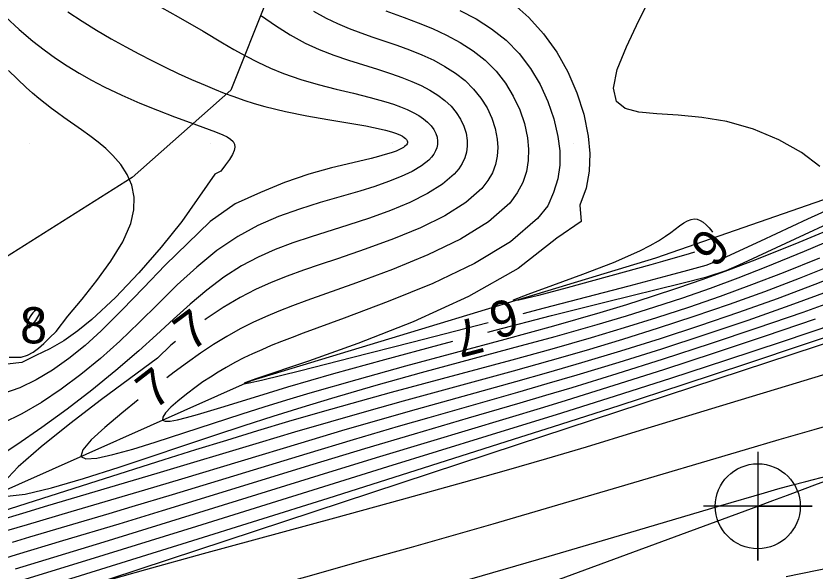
# Model space of a CAD drawing. Extents: x 2602990 to 2605851, y 618069 to 619180.
# Drawn here: x 2603189.25 to 2603233.33, y 618386.4 to 618417.04 of the extents above; entities that cross this region are included whole.
import ezdxf

# ---------------------------------------------------------------- set-up
doc = ezdxf.new("R2010")
doc.units = 0
for name, color, linetype in [('DTM Contours Major', 7, 'Continuous'), ('DTM Contours Minor', 7, 'Continuous'), ('DTM Contours Minor Text', 7, 'Continuous'), ('Exist DTM QL2 LIDAR Elevation Point', 7, 'Continuous'), ('Exist Roads EOP', 7, 'Continuous'), ('Exist Roads EOP Cogo Point CELL', 7, 'Continuous'), ('PH Exist DTM Breakline', 7, 'Continuous'), ('PH Exist DTM Obscure Area', 7, 'Continuous')]:
    doc.layers.add(name, color=color, linetype=linetype)

# ---------------------------------------------------------------- blocks, each defined once
blk = doc.blocks.new('EXIST ROADS EOP COGO POINT')
at = {"layer": 'Exist Roads EOP Cogo Point CELL'}
blk.add_lwpolyline([(0, 0.06), (0, -0.06), (0, 0), (0.06, 0), (-0.06, 0)], dxfattribs=at)
blk.add_circle((0, 0), 0.04688, dxfattribs=at)

msp = doc.modelspace()

# ---------------------------------------------------------------- linework, layer by layer
at = {"layer": 'DTM Contours Major'}
for points in [[(2603191.465, 618399.632), (2603192.121, 618400.466), (2603192.897, 618401.419), (2603193.714, 618402.45), (2603194.489, 618403.517), (2603195.142, 618404.578), (2603195.592, 618405.592), (2603195.762, 618406.348), (2603195.77, 618407.049), (2603195.636, 618407.697), (2603195.382, 618408.295), (2603195.029, 618408.844), (2603194.599, 618409.347), (2603194.207, 618409.723), (2603193.784, 618410.078), (2603193.335, 618410.419), (2603192.865, 618410.755), (2603191.886, 618411.442), (2603191.547, 618411.688), (2603191.206, 618411.944), (2603190.862, 618412.212), (2603190.515, 618412.493), (2603190.165, 618412.789), (2603189.811, 618413.102), (2603188.839, 618414.034)], [(2603188.087, 618386.947), (2603189.284, 618387.319), (2603191.834, 618388.082), (2603194.952, 618389.014), (2603197.335, 618389.739), (2603205.654, 618392.297), (2603208.502, 618393.164), (2603211.229, 618393.982), (2603214.211, 618394.858), (2603217.059, 618395.688), (2603218.483, 618396.108), (2603219.936, 618396.542), (2603222.407, 618397.301), (2603224.962, 618398.11), (2603227.556, 618398.955), (2603230.141, 618399.823), (2603232.673, 618400.701), (2603235.106, 618401.575)], [(2603188.885, 618398.218), (2603189.541, 618398.211), (2603189.895, 618398.325), (2603190.206, 618398.487), (2603190.497, 618398.697), (2603190.789, 618398.957), (2603191.105, 618399.269), (2603191.465, 618399.632)]]:
    msp.add_lwpolyline(points, dxfattribs=at)
at = {"layer": 'DTM Contours Minor'}
for points in [[(2603233.596, 618408.733), (2603232.585, 618409.503), (2603231.334, 618410.202), (2603229.933, 618410.787), (2603228.47, 618411.211), (2603227.087, 618411.444), (2603225.782, 618411.561), (2603224.607, 618411.635), (2603223.611, 618411.738), (2603222.849, 618411.942), (2603222.369, 618412.32), (2603222.209, 618413.055), (2603222.422, 618414.08), (2603222.921, 618415.344), (2603223.617, 618416.798), (2603224.425, 618418.393)], [(2603216.711, 618417.692), (2603217.549, 618416.954), (2603218.36, 618416.051), (2603219.078, 618415.042), (2603219.691, 618413.951), (2603220.191, 618412.8), (2603220.568, 618411.614), (2603220.813, 618410.416), (2603220.904, 618409.443), (2603220.876, 618408.48), (2603220.705, 618407.53), (2603220.364, 618406.596), (2603220.423, 618405.692), (2603219.078, 618404.784), (2603216.959, 618403.103), (2603214.218, 618401.549), (2603211.167, 618400.155), (2603208.118, 618398.955), (2603205.382, 618397.985), (2603202.477, 618397.01), (2603202.075, 618396.866), (2603201.88, 618396.786), (2603201.851, 618396.77), (2603201.839, 618396.758), (2603201.845, 618396.752), (2603201.907, 618396.755), (2603202.121, 618396.793), (2603202.804, 618396.948), (2603204.964, 618397.477), (2603207.755, 618398.183), (2603211.084, 618399.035), (2603215.292, 618400.123)], [(2603197.288, 618417.515), (2603198.205, 618416.996), (2603199.569, 618416.202), (2603200.642, 618415.565), (2603201.269, 618415.198), (2603201.916, 618414.837), (2603202.586, 618414.488), (2603203.283, 618414.161), (2603204.013, 618413.861), (2603204.956, 618413.539), (2603205.93, 618413.258), (2603206.91, 618413.007), (2603207.872, 618412.773), (2603208.792, 618412.543), (2603209.646, 618412.306), (2603210.07, 618412.17), (2603210.466, 618412.028), (2603210.832, 618411.878), (2603211.166, 618411.719), (2603211.467, 618411.551), (2603211.732, 618411.371), (2603211.959, 618411.181), (2603212.148, 618410.982), (2603212.298, 618410.775), (2603212.409, 618410.562), (2603212.479, 618410.346), (2603212.509, 618410.127), (2603212.501, 618409.949), (2603212.465, 618409.772), (2603212.4, 618409.596), (2603212.305, 618409.422), (2603212.178, 618409.251), (2603212.02, 618409.083), (2603211.62, 618408.767), (2603211.109, 618408.466), (2603210.5, 618408.178), (2603209.805, 618407.901), (2603209.038, 618407.634), (2603208.211, 618407.375), (2603206.029, 618406.743), (2603204.886, 618406.385), (2603203.735, 618405.97), (2603202.597, 618405.475), (2603201.492, 618404.879), (2603200.331, 618404.089), (2603199.221, 618403.183), (2603198.145, 618402.196), (2603197.09, 618401.162), (2603196.04, 618400.117), (2603194.981, 618399.095), (2603193.913, 618398.139), (2603192.831, 618397.248), (2603191.742, 618396.435), (2603190.656, 618395.71), (2603189.583, 618395.083), (2603188.531, 618394.564)], [(2603192.105, 618417.276), (2603192.901, 618416.754), (2603193.701, 618416.26), (2603194.505, 618415.79), (2603195.311, 618415.34), (2603196.03, 618414.954), (2603196.751, 618414.582), (2603197.475, 618414.223), (2603198.203, 618413.876), (2603198.937, 618413.542), (2603199.679, 618413.22), (2603200.203, 618413.002), (2603200.734, 618412.791), (2603201.276, 618412.589), (2603201.83, 618412.397), (2603202.399, 618412.216), (2603202.987, 618412.049), (2603204.128, 618411.773), (2603205.297, 618411.537), (2603206.453, 618411.331), (2603207.552, 618411.145), (2603208.55, 618410.971), (2603209.405, 618410.797), (2603209.627, 618410.743), (2603209.831, 618410.689), (2603210.018, 618410.634), (2603210.186, 618410.578), (2603210.337, 618410.521), (2603210.468, 618410.462), (2603210.579, 618410.402), (2603210.672, 618410.342), (2603210.744, 618410.28), (2603210.797, 618410.218), (2603210.831, 618410.155), (2603210.844, 618410.092), (2603210.84, 618410.041), (2603210.823, 618409.989), (2603210.793, 618409.938), (2603210.749, 618409.887), (2603210.691, 618409.836), (2603210.62, 618409.785), (2603210.443, 618409.686), (2603210.215, 618409.588), (2603209.94, 618409.489), (2603209.618, 618409.39), (2603209.253, 618409.288), (2603208.845, 618409.184), (2603207.828, 618408.941), (2603206.665, 618408.656), (2603205.399, 618408.303), (2603204.073, 618407.857), (2603202.732, 618407.291), (2603201.35, 618406.666), (2603199.966, 618405.699), (2603197.486, 618403.286), (2603196.284, 618402.04), (2603195.113, 618400.814), (2603193.96, 618399.666), (2603193.06, 618398.853), (2603192.162, 618398.128), (2603191.264, 618397.496), (2603190.366, 618396.962), (2603189.469, 618396.517), (2603188.566, 618396.208)], [(2603213.745, 618417.353), (2603214.637, 618416.884), (2603215.492, 618416.34), (2603216.287, 618415.705), (2603217, 618414.971), (2603217.626, 618414.15), (2603218.16, 618413.261), (2603218.596, 618412.323), (2603218.929, 618411.357), (2603219.151, 618410.382), (2603219.246, 618409.592), (2603219.247, 618408.812), (2603219.141, 618408.046), (2603218.91, 618407.297), (2603218.599, 618406.561), (2603218.014, 618405.868), (2603216.522, 618404.571), (2603214.54, 618403.378), (2603212.239, 618402.283), (2603209.785, 618401.281), (2603207.348, 618400.367), (2603205.096, 618399.535), (2603204.48, 618399.3), (2603203.894, 618399.071), (2603203.337, 618398.844), (2603202.808, 618398.619), (2603202.305, 618398.392), (2603201.826, 618398.163), (2603201.325, 618397.906), (2603200.85, 618397.643), (2603200.4, 618397.378), (2603199.974, 618397.109), (2603199.568, 618396.839), (2603199.183, 618396.568), (2603198.65, 618396.17), (2603198.178, 618395.789), (2603197.79, 618395.44), (2603197.506, 618395.139), (2603197.347, 618394.901), (2603197.335, 618394.74), (2603197.475, 618394.671), (2603197.754, 618394.677), (2603198.156, 618394.747), (2603198.667, 618394.873), (2603199.271, 618395.044), (2603200.56, 618395.435), (2603202.641, 618396.079), (2603204.256, 618396.567), (2603206.792, 618397.302), (2603209.603, 618398.083), (2603212.599, 618398.891), (2603213.342, 618399.086)], [(2603209.661, 618417.319), (2603210.669, 618416.951), (2603211.444, 618416.661), (2603212.229, 618416.343), (2603213.006, 618415.988), (2603213.761, 618415.586), (2603214.478, 618415.126), (2603215.14, 618414.597), (2603215.732, 618413.997), (2603216.249, 618413.333), (2603216.686, 618412.62), (2603217.038, 618411.871), (2603217.3, 618411.101), (2603217.467, 618410.323), (2603217.528, 618409.692), (2603217.512, 618409.068), (2603217.41, 618408.455), (2603217.211, 618407.856), (2603216.906, 618407.275), (2603216.485, 618406.713), (2603215.317, 618405.68), (2603213.777, 618404.73), (2603211.976, 618403.857), (2603210.027, 618403.054), (2603208.04, 618402.316), (2603205.303, 618401.338), (2603204.513, 618401.045), (2603203.754, 618400.749), (2603203.022, 618400.443), (2603202.314, 618400.119), (2603201.625, 618399.772), (2603200.883, 618399.355), (2603200.154, 618398.904), (2603199.432, 618398.422), (2603198.712, 618397.912), (2603197.987, 618397.377), (2603197.576, 618397.066)], [(2603205.663, 618417.305), (2603206.362, 618416.919), (2603206.986, 618416.624), (2603207.625, 618416.358), (2603208.276, 618416.114), (2603208.936, 618415.882), (2603210.262, 618415.425), (2603210.956, 618415.17), (2603211.636, 618414.895), (2603212.293, 618414.595), (2603212.917, 618414.262), (2603213.499, 618413.89), (2603214.029, 618413.474), (2603214.497, 618413.011), (2603214.901, 618412.506), (2603215.237, 618411.969), (2603215.502, 618411.407), (2603215.691, 618410.831), (2603215.801, 618410.249), (2603215.829, 618409.775), (2603215.797, 618409.306), (2603215.699, 618408.844), (2603215.529, 618408.392), (2603215.282, 618407.952), (2603214.953, 618407.526), (2603214.067, 618406.741), (2603212.913, 618406.017), (2603211.559, 618405.349), (2603210.073, 618404.733), (2603208.523, 618404.165), (2603206.979, 618403.638), (2603206.034, 618403.324), (2603205.115, 618403.011), (2603204.217, 618402.686), (2603203.337, 618402.336), (2603202.472, 618401.947), (2603201.616, 618401.507), (2603200.681, 618400.95), (2603199.74, 618400.319), (2603199.665, 618400.265)], [(2603202.802, 618417.048), (2603203.573, 618416.508), (2603204.369, 618416.003), (2603205.198, 618415.551), (2603205.979, 618415.196), (2603206.78, 618414.886), (2603207.592, 618414.609), (2603209.197, 618414.104), (2603209.969, 618413.853), (2603210.54, 618413.65), (2603211.086, 618413.435), (2603211.6, 618413.203), (2603212.079, 618412.953), (2603212.517, 618412.68), (2603212.91, 618412.382), (2603213.252, 618412.058), (2603213.542, 618411.709), (2603213.778, 618411.342), (2603213.957, 618410.961), (2603214.078, 618410.57), (2603214.137, 618410.176), (2603214.138, 618409.853), (2603214.095, 618409.533), (2603214.004, 618409.216), (2603213.864, 618408.905), (2603213.672, 618408.6), (2603213.425, 618408.304), (2603212.782, 618407.751), (2603211.957, 618407.235), (2603210.987, 618406.753), (2603209.907, 618406.303), (2603208.754, 618405.882), (2603207.564, 618405.488), (2603205.532, 618404.851), (2603204.533, 618404.517), (2603203.554, 618404.15), (2603202.603, 618403.733), (2603201.686, 618403.249), (2603200.719, 618402.624), (2603199.784, 618401.913), (2603198.865, 618401.134), (2603197.944, 618400.304), (2603197.004, 618399.438), (2603196.028, 618398.555), (2603194.761, 618397.467), (2603193.434, 618396.391), (2603192.067, 618395.34), (2603190.679, 618394.327), (2603189.293, 618393.368), (2603187.927, 618392.474)], [(2603188.672, 618417.001), (2603189.42, 618416.304), (2603190.182, 618415.65), (2603190.8, 618415.166), (2603191.431, 618414.71), (2603192.078, 618414.282), (2603192.74, 618413.878), (2603193.418, 618413.496), (2603194.113, 618413.135), (2603195.097, 618412.666), (2603196.089, 618412.232), (2603197.063, 618411.835), (2603197.992, 618411.476), (2603198.852, 618411.157), (2603200.253, 618410.644), (2603200.654, 618410.482), (2603200.896, 618410.365), (2603201.088, 618410.245), (2603201.227, 618410.116), (2603201.31, 618409.972), (2603201.333, 618409.81), (2603201.293, 618409.615), (2603201.189, 618409.389), (2603201.028, 618409.127), (2603200.814, 618408.824), (2603200.551, 618408.476), (2603200.216, 618408.314), (2603198.395, 618405.69), (2603197.258, 618404.287), (2603196.028, 618402.86), (2603194.743, 618401.495), (2603193.44, 618400.279), (2603192.665, 618399.654), (2603191.893, 618399.115), (2603191.121, 618398.661), (2603190.345, 618398.295), (2603189.581, 618397.909), (2603188.767, 618397.826)], [(2603215.276, 618399.595), (2603215.691, 618399.704), (2603218.789, 618400.501), (2603221.804, 618401.262), (2603225.979, 618402.302), (2603227.356, 618402.651), (2603228.427, 618403.002), (2603229.14, 618403.311), (2603237.625, 618407.243)], [(2603188.744, 618388.632), (2603189.883, 618388.98), (2603192.302, 618389.697), (2603196.366, 618390.892), (2603198.395, 618391.5), (2603204.979, 618393.488), (2603207.236, 618394.158), (2603209.474, 618394.809), (2603211.34, 618395.34), (2603216.818, 618396.868), (2603218.638, 618397.384), (2603220.47, 618397.917), (2603222.626, 618398.567), (2603224.799, 618399.247), (2603226.971, 618399.957), (2603229.129, 618400.693), (2603231.255, 618401.453), (2603233.336, 618402.235), (2603235.022, 618402.898), (2603236.683, 618403.569), (2603239.995, 618404.92), (2603241.679, 618405.59), (2603243.405, 618406.251), (2603245.552, 618407.028)], [(2603217.228, 618400.623), (2603218.398, 618400.926), (2603223.076, 618402.145), (2603225.278, 618402.728), (2603226.316, 618403.012), (2603227.318, 618403.294), (2603227.979, 618403.547), (2603230.342, 618404.639), (2603232.935, 618405.845), (2603234.276, 618406.459)], [(2603216.719, 618401.319), (2603216.705, 618401.375), (2603217.507, 618401.683), (2603218.864, 618402.175), (2603220.517, 618402.783), (2603222.204, 618403.441), (2603223.666, 618404.08), (2603224.233, 618404.37), (2603224.698, 618404.637), (2603225.076, 618404.88), (2603225.384, 618405.098), (2603225.854, 618405.454), (2603226.092, 618405.618), (2603226.301, 618405.737), (2603226.489, 618405.811), (2603226.662, 618405.839), (2603226.826, 618405.822), (2603226.988, 618405.761), (2603227.158, 618405.653), (2603227.326, 618405.511), (2603227.486, 618405.346), (2603227.632, 618405.171), (2603227.677, 618405.109)], [(2603195.991, 618395.846), (2603195.086, 618395.126), (2603194.145, 618394.334), (2603193.403, 618393.64), (2603192.937, 618393.089), (2603192.826, 618392.729), (2603193.101, 618392.592), (2603193.711, 618392.637), (2603194.594, 618392.829), (2603195.69, 618393.135), (2603196.937, 618393.522), (2603201.731, 618395.076), (2603202.943, 618395.46), (2603204.193, 618395.847), (2603205.486, 618396.236), (2603208.064, 618396.979), (2603210.754, 618397.722), (2603216.236, 618399.206), (2603218.913, 618399.945), (2603221.47, 618400.68), (2603222.94, 618401.123), (2603224.365, 618401.573), (2603225.766, 618402.037), (2603227.162, 618402.521), (2603228.574, 618403.036), (2603230.023, 618403.587), (2603232.456, 618404.558), (2603234.965, 618405.598)], [(2603188.759, 618390.531), (2603189.765, 618390.643), (2603191.212, 618390.992), (2603192.978, 618391.514), (2603194.938, 618392.145), (2603200.227, 618393.911), (2603201.831, 618394.438), (2603203.433, 618394.953), (2603205.043, 618395.458), (2603206.671, 618395.951), (2603209.129, 618396.662), (2603211.621, 618397.354), (2603216.584, 618398.697), (2603218.993, 618399.357), (2603221.313, 618400.016), (2603222.927, 618400.497), (2603224.495, 618400.987), (2603226.033, 618401.493), (2603227.557, 618402.024), (2603229.085, 618402.586), (2603230.631, 618403.187), (2603232.755, 618404.059), (2603234.922, 618404.988)], [(2603226.677, 618404.005), (2603226.386, 618403.914), (2603224.915, 618403.489), (2603224.265, 618403.304), (2603219.662, 618402.045), (2603218.079, 618401.622), (2603216.994, 618401.35), (2603216.719, 618401.319)], [(2603185.471, 618388.753), (2603193.731, 618391.389), (2603197.427, 618392.558), (2603199.168, 618393.103), (2603200.888, 618393.636), (2603202.599, 618394.158), (2603204.312, 618394.671), (2603206.04, 618395.177), (2603207.796, 618395.676), (2603209.965, 618396.275), (2603216.626, 618398.069), (2603218.836, 618398.678), (2603221.008, 618399.298), (2603222.823, 618399.84), (2603224.606, 618400.396), (2603226.366, 618400.974), (2603228.111, 618401.579), (2603229.851, 618402.214), (2603231.594, 618402.886), (2603233.589, 618403.698)], [(2603188.275, 618389.188), (2603189.621, 618389.604), (2603191.014, 618390.025), (2603197.032, 618391.805), (2603202.686, 618393.499), (2603204.64, 618394.08), (2603206.617, 618394.659), (2603208.608, 618395.23), (2603210.627, 618395.793), (2603216.699, 618397.457), (2603218.717, 618398.022), (2603220.728, 618398.601), (2603222.721, 618399.199), (2603224.702, 618399.819), (2603226.669, 618400.463), (2603228.62, 618401.134), (2603230.553, 618401.833), (2603232.467, 618402.564), (2603234.31, 618403.303)], [(2603189.051, 618388.002), (2603190.013, 618388.294), (2603192.076, 618388.904), (2603194.389, 618389.584), (2603195.665, 618389.962), (2603197.877, 618390.629), (2603205.32, 618392.895), (2603207.868, 618393.661), (2603210.349, 618394.394), (2603212.049, 618394.886), (2603216.941, 618396.279), (2603218.562, 618396.747), (2603220.209, 618397.232), (2603222.522, 618397.934), (2603224.885, 618398.677), (2603227.267, 618399.454), (2603229.635, 618400.256), (2603231.961, 618401.075), (2603234.211, 618401.904)], [(2603190.133, 618399.967), (2603190.201, 618400.044), (2603190.34, 618400.227), (2603190.405, 618400.325), (2603190.463, 618400.42), (2603190.508, 618400.508), (2603190.551, 618400.623), (2603190.564, 618400.713), (2603190.552, 618400.777), (2603190.519, 618400.816), (2603190.469, 618400.83), (2603190.407, 618400.819), (2603190.337, 618400.783), (2603190.262, 618400.725), (2603190.185, 618400.649), (2603190.11, 618400.56), (2603190.04, 618400.461), (2603189.978, 618400.357), (2603189.92, 618400.236), (2603189.88, 618400.119), (2603189.86, 618400.014), (2603189.858, 618399.962), (2603189.864, 618399.917), (2603189.877, 618399.88), (2603189.897, 618399.854), (2603189.924, 618399.839), (2603189.958, 618399.837), (2603190.008, 618399.862), (2603190.067, 618399.904), (2603190.133, 618399.967)], [(2603187.895, 618384.629), (2603190.864, 618385.558), (2603198.721, 618388.006), (2603206.464, 618390.434), (2603210.512, 618391.71), (2603216.703, 618393.675), (2603218.911, 618394.383), (2603222.518, 618395.55), (2603226.11, 618396.724), (2603229.574, 618397.867), (2603232.799, 618398.939), (2603235.674, 618399.902), (2603236.44, 618400.162)], [(2603189.227, 618386.525), (2603194.125, 618388.016), (2603199.629, 618389.721), (2603205.976, 618391.692), (2603209.142, 618392.668), (2603212.131, 618393.58), (2603218.373, 618395.458), (2603219.615, 618395.837), (2603222.247, 618396.657), (2603224.99, 618397.532), (2603227.791, 618398.446), (2603230.6, 618399.38), (2603233.364, 618400.32)], [(2603189.339, 618385.821), (2603193.348, 618387.055), (2603199.234, 618388.886), (2603209.76, 618392.168), (2603215.235, 618393.86), (2603219.364, 618395.138), (2603222.316, 618396.068), (2603225.376, 618397.049), (2603228.471, 618398.056), (2603231.531, 618399.069), (2603234.485, 618400.064)], [(2603184.935, 618382.931), (2603190.183, 618384.66), (2603191.402, 618385.046), (2603192.102, 618385.261), (2603192.895, 618385.497), (2603193.804, 618385.761), (2603196.417, 618386.497), (2603199.591, 618387.371), (2603206.834, 618389.347), (2603210.509, 618390.354), (2603213.958, 618391.312), (2603216.313, 618391.979), (2603218.533, 618392.621), (2603220.721, 618393.268), (2603223.467, 618394.097), (2603229.097, 618395.821), (2603231.888, 618396.672), (2603234.6, 618397.484), (2603237.186, 618398.237), (2603238.798, 618398.689), (2603240.358, 618399.11), (2603241.884, 618399.506), (2603242.973, 618399.775)], [(2603198.06, 618399.073), (2603197.791, 618398.867), (2603197.053, 618398.161), (2603193.966, 618395.877), (2603192.223, 618394.531), (2603190.647, 618393.265), (2603189.37, 618392.153), (2603188.543, 618391.277)], [(2603188.337, 618381.659), (2603189.629, 618381.924), (2603191.017, 618382.243), (2603192.502, 618382.61), (2603194.083, 618383.021), (2603195.76, 618383.471), (2603200.106, 618384.663), (2603205.564, 618386.18), (2603208.336, 618386.958), (2603211.062, 618387.728), (2603215.569, 618389.017), (2603219.133, 618390.051), (2603222.532, 618391.051), (2603229.485, 618393.118), (2603231.346, 618393.663), (2603233.288, 618394.223), (2603235.33, 618394.802), (2603238.357, 618395.639), (2603241.499, 618396.49), (2603244.642, 618397.329), (2603245.816, 618397.639)], [(2603187.444, 618378.418), (2603190.1, 618379.023), (2603192.912, 618379.743), (2603195.814, 618380.54), (2603198.737, 618381.381), (2603201.611, 618382.229), (2603205.984, 618383.525), (2603210.617, 618384.879), (2603218.668, 618387.223), (2603223.486, 618388.636), (2603228.137, 618390.013), (2603230.547, 618390.727), (2603231.285, 618390.938), (2603232.032, 618391.144), (2603232.814, 618391.35), (2603233.66, 618391.561), (2603234.596, 618391.782), (2603235.651, 618392.018), (2603238.349, 618392.583), (2603241.567, 618393.219), (2603245.164, 618393.908), (2603252.715, 618395.327)], [(2603231.73, 618386.097), (2603235.162, 618386.8)]]:
    msp.add_lwpolyline(points, dxfattribs=at)
at = {"layer": 'Exist DTM QL2 LIDAR Elevation Point'}
for p, q in [((2603190, 618410), (2603190, 618410)), ((2603200, 618410), (2603200, 618410)), ((2603210, 618410), (2603210, 618410)), ((2603220, 618410), (2603220, 618410)), ((2603190, 618400), (2603190, 618400))]:
    msp.add_line(p, q, dxfattribs=at)
at = {"layer": 'Exist Roads EOP'}
msp.add_line((2603183.194, 618372.73), (2603230.17, 618389.98), dxfattribs=at)
for points in [[(2603230.17, 618389.98), (2603282.929, 618409.597), (2603332.773, 618427.868), (2603388.167, 618448.413), (2603437.203, 618466.721), (2603490.778, 618486.527), (2603539.039, 618504.558), (2603597.451, 618526.156), (2603651.053, 618545.972), (2603705.208, 618566.084), (2603762.02, 618587.183), (2603820.334, 618609.162), (2603876.341, 618629.99), (2603934.909, 618652.28), (2603996.409, 618675.568), (2604033.216, 618689.957), (2604052.01, 618697.199)], [(2604034.633, 618668.486), (2603984.89, 618650.123), (2603936.767, 618631.654), (2603888.195, 618613.335), (2603837.766, 618594.258), (2603782.918, 618573.705), (2603731.939, 618554.39), (2603671.126, 618532.171), (2603621.822, 618514.106), (2603561.545, 618491.877), (2603506.421, 618471.293), (2603452.163, 618451.33), (2603398.364, 618431.316), (2603341.431, 618410.355), (2603281.65, 618388.199), (2603223.033, 618366.475), (2603185.717, 618352.612)]]:
    msp.add_spline(points, degree=3, dxfattribs=at)
at = {"layer": 'PH Exist DTM Breakline'}
for points in [[(2603126.503, 618365.838), (2603154.104, 618376.189), (2603187.527, 618390.366), (2603202.237, 618396.927), (2603224.555, 618403.695), (2603244.777, 618410.718), (2603259.477, 618415.231), (2603282.926, 618423.896), (2603312.189, 618435.069), (2603330.806, 618442.928), (2603342.63, 618447.748), (2603352.942, 618452.331), (2603359.096, 618454.349), (2603369.435, 618457.345)], [(2603122.995, 618361.283), (2603154.255, 618370.54), (2603189.631, 618384.384), (2603216.915, 618393.385), (2603240.334, 618401.106), (2603266.756, 618411.017), (2603327.287, 618433.518), (2603347.494, 618444.364), (2603368.32, 618456.685)]]:
    msp.add_lwpolyline(points, dxfattribs=at)
at = {"layer": 'PH Exist DTM Obscure Area'}
msp.add_lwpolyline([(2603229.472, 618443.43), (2603229.63, 618438.113), (2603226.301, 618431.897), (2603209.493, 618424.645), (2603204.349, 618422.287), (2603203.137, 618418.077), (2603201.097, 618412.954), (2603195.666, 618408.122), (2603188.311, 618403.483)], dxfattribs=at)

# ---------------------------------------------------------------- block references
at = {"layer": 'Exist Roads EOP Cogo Point CELL', "xscale": 50, "yscale": 50}
msp.add_blockref('EXIST ROADS EOP COGO POINT', (2603230.17, 618389.98), dxfattribs=at)

# ---------------------------------------------------------------- texts
at = {"layer": 'DTM Contours Minor Text'}
for s, rotation, p in [('6', 227.8415, (2603227.316, 618405.494)), ('6', 194.499, (2603216.642, 618401.505)), ('7', 36.6179, (2603198.928, 618398.485)), ('7', 194.7329, (2603214.687, 618400.474)), ('7', 37.5884, (2603196.874, 618395.267))]:
    msp.add_text(s, height=2, rotation=rotation, dxfattribs=at).set_placement(p)
msp.add_text('8', height=2, dxfattribs=at).set_placement((2603189.48, 618398.967))

doc.saveas('drawing.dxf')
